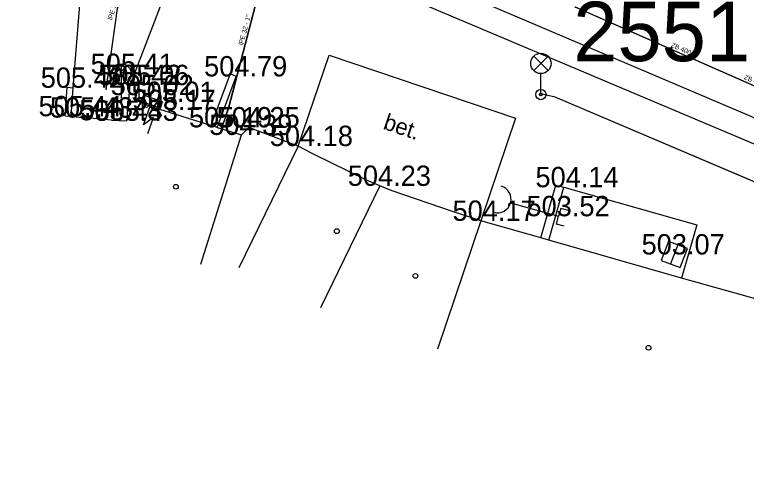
# Model space of a CAD drawing. Extents: x -669642 to -669119, y -1131006 to -1130466.
# Drawn here: x -669281.85 to -669254.85, y -1130543.27 to -1130526.68 of the extents above; entities that cross this region are included whole.
import ezdxf

# ---------------------------------------------------------------- set-up
doc = ezdxf.new("R2010")
doc.units = 0
for name, color, linetype in [('G_Bod_tecka', 7, 'Continuous'), ('G_Bod_vyska', 7, 'Continuous'), ('G_Budovy-znacky', 7, 'Continuous'), ('G_Budovy_Objekty', 7, 'Continuous'), ('G_Budovy_vstupy', 7, 'Continuous'), ('G_Objekty_technicke', 7, 'Continuous'), ('G_Plochy_zpevnene', 7, 'Continuous'), ('G_Ploty', 7, 'Continuous'), ('G_Ploty_vstupy', 7, 'Continuous'), ('G_Popisy_povrchu', 7, 'Continuous'), ('G_Site-kanalizace', 7, 'Continuous'), ('G_Site-Rozvadece', 7, 'Continuous'), ('G_Z_ELsilove_podz_kotovane', 7, 'Continuous'), ('G_Z_KANAL_podz_kotovane', 7, 'Continuous'), ('G_Z_PLYNY_podz_priblizne', 7, 'Continuous'), ('G_Z_VODA_podz_kotovane', 7, 'Continuous'), ('Vrstva 1', 7, 'Continuous'), ('Vrstva 10', 7, 'Continuous'), ('Vrstva 17', 7, 'Continuous'), ('Vrstva 26', 7, 'Continuous'), ('Vrstva 3', 7, 'Continuous'), ('Vrstva 4', 7, 'Continuous'), ('Vrstva 6', 7, 'Continuous')]:
    doc.layers.add(name, color=color, linetype=linetype)

msp = doc.modelspace()

# ---------------------------------------------------------------- linework, layer by layer
at = {"layer": 'G_Bod_tecka'}
for p, q in [((-669277.92, -1130528.87), (-669277.92, -1130528.87)), ((-669273.67, -1130528.96), (-669273.67, -1130528.96)), ((-669277.58, -1130529.28), (-669277.58, -1130529.28)), ((-669277.25, -1130529.28), (-669277.25, -1130529.28)), ((-669279.7, -1130529.38), (-669279.7, -1130529.38)), ((-669277.1, -1130529.65), (-669277.1, -1130529.65)), ((-669276.39, -1130529.9), (-669276.39, -1130529.9)), ((-669276.45, -1130530.2), (-669276.45, -1130530.2)), ((-669279.78, -1130530.43), (-669279.78, -1130530.43)), ((-669279.36, -1130530.48), (-669279.36, -1130530.48)), ((-669278.28, -1130530.58), (-669278.28, -1130530.58)), ((-669277.71, -1130530.6), (-669277.71, -1130530.6)), ((-669274.37, -1130530.84), (-669274.37, -1130530.84)), ((-669273.21, -1130530.84), (-669273.21, -1130530.84)), ((-669273.48, -1130531.12), (-669273.48, -1130531.12)), ((-669271.39, -1130531.53), (-669271.39, -1130531.53)), ((-669268.37, -1130533), (-669268.37, -1130533)), ((-669261.59, -1130533.05), (-669261.59, -1130533.05)), ((-669261.78, -1130534.12), (-669261.78, -1130534.12)), ((-669264.65, -1130534.29), (-669264.65, -1130534.29)), ((-669257.51, -1130535.53), (-669257.51, -1130535.53))]:
    msp.add_line(p, q, dxfattribs=at)
at = {"layer": 'G_Budovy-znacky'}
for centre in [(-669275.9, -1130533.03), (-669269.96, -1130534.67), (-669267.059, -1130536.321), (-669258.46, -1130538.971)]:
    msp.add_circle(centre, 0.0875, dxfattribs=at)
at = {"layer": 'G_Budovy_Objekty'}
for p, q in [((-669279.44, -1130526.16), (-669279.7, -1130529.38)), ((-669277.71, -1130530.6), (-669277.58, -1130529.28)), ((-669277.58, -1130529.28), (-669277.25, -1130529.28)), ((-669277.25, -1130529.9), (-669277.25, -1130529.28)), ((-669279.91, -1130529.36), (-669279.7, -1130529.38)), ((-669279.7, -1130529.38), (-669279.78, -1130530.43)), ((-669277.25, -1130529.9), (-669277.2, -1130529.92)), ((-669277.2, -1130529.92), (-669276.49, -1130530.18)), ((-669279.99, -1130530.41), (-669279.78, -1130530.43)), ((-669279.78, -1130530.43), (-669279.36, -1130530.48)), ((-669278.28, -1130530.58), (-669277.71, -1130530.6)), ((-669274.37, -1130530.84), (-669273.48, -1130531.12)), ((-669274.98, -1130535.89), (-669273.48, -1130531.12)), ((-669271.39, -1130531.53), (-669273.58, -1130536.02)), ((-669270.84, -1130531.82), (-669271.39, -1130531.53)), ((-669268.37, -1130533), (-669268.86, -1130532.79)), ((-669268.37, -1130533), (-669270.56, -1130537.5)), ((-669267.96, -1130533.17), (-669268.37, -1130533)), ((-669264.65, -1130534.29), (-669265.69, -1130533.94)), ((-669264.65, -1130534.29), (-669266.25, -1130539.03)), ((-669262.43, -1130534.92), (-669264.65, -1130534.29)), ((-669262.14, -1130535), (-669262.43, -1130534.92)), ((-669257.24, -1130536.4), (-669262.14, -1130535)), ((-669251.14, -1130538.13), (-669257.24, -1130536.4))]:
    msp.add_line(p, q, dxfattribs=at)
at = {"layer": 'G_Budovy_vstupy'}
for p, q in [((-669279.99, -1130530.41), (-669279.91, -1130529.36)), ((-669274.61, -1130530.77), (-669276.49, -1130530.18)), ((-669278.28, -1130530.58), (-669279.36, -1130530.48)), ((-669274.37, -1130530.84), (-669274.61, -1130530.77)), ((-669268.86, -1130532.79), (-669270.84, -1130531.82)), ((-669265.69, -1130533.94), (-669267.96, -1130533.17))]:
    msp.add_line(p, q, dxfattribs=at)
at = {"layer": 'G_Objekty_technicke'}
for p, q in [((-669262.695, -1130528.215), (-669262.165, -1130528.745)), ((-669262.695, -1130528.745), (-669262.165, -1130528.215)), ((-669262.43, -1130529.63), (-669262.43, -1130528.855))]:
    msp.add_line(p, q, dxfattribs=at)
for centre, radius in [((-669262.43, -1130528.48), 0.375), ((-669262.43, -1130529.63), 0.19), ((-669262.43, -1130529.63), 0.05)]:
    msp.add_circle(centre, radius, dxfattribs=at)
at = {"layer": 'G_Plochy_zpevnene'}
for p, q in [((-669277.58, -1130529.28), (-669274.71, -1130521.73)), ((-669271.39, -1130531.53), (-669270.24, -1130528.18)), ((-669270.24, -1130528.18), (-669263.37, -1130530.5)), ((-669273.9, -1130528.87), (-669274.61, -1130530.77)), ((-669263.37, -1130530.5), (-669264.65, -1130534.29))]:
    msp.add_line(p, q, dxfattribs=at)
for points in [[(-669269.66, -1130523.91), (-669265.19, -1130525.95), (-669247.43, -1130533.51), (-669232.42, -1130539.99), (-669231.15, -1130540.62), (-669229.92, -1130541.38), (-669229.11, -1130542.17), (-669228.56, -1130543.1), (-669228.37, -1130543.93), (-669228.57, -1130545.3), (-669229.37, -1130546.42), (-669230.08, -1130546.86), (-669230.82, -1130547.2), (-669231.97, -1130547.66), (-669233.11, -1130548.11)], [(-669274.37, -1130530.84), (-669273.67, -1130528.96), (-669273.9, -1130528.87)]]:
    msp.add_lwpolyline(points, dxfattribs=at)
at = {"layer": 'G_Ploty'}
for p, q in [((-669273.48, -1130531.12), (-669273.21, -1130530.84)), ((-669262.43, -1130534.92), (-669261.88, -1130532.97)), ((-669262.14, -1130535), (-669261.59, -1130533.05)), ((-669261.88, -1130532.97), (-669261.59, -1130533.05)), ((-669261.59, -1130533.05), (-669256.68, -1130534.44)), ((-669256.68, -1130534.44), (-669257.24, -1130536.4))]:
    msp.add_line(p, q, dxfattribs=at)
at = {"layer": 'G_Ploty_vstupy'}
msp.add_line((-669271.39, -1130531.53), (-669273.21, -1130530.84), dxfattribs=at)
at = {"layer": 'G_Site-kanalizace'}
for p, q in [((-669277.92, -1130528.495), (-669277.92, -1130529.745)), ((-669263.549, -1130533.626), (-669261.78, -1130534.12)), ((-669261.699, -1130533.831), (-669261.78, -1130534.12)), ((-669261.41, -1130533.912), (-669261.699, -1130533.831)), ((-669261.861, -1130534.409), (-669261.78, -1130534.12)), ((-669261.572, -1130534.49), (-669261.861, -1130534.409)), ((-669257.377, -1130535.179), (-669257.643, -1130535.881))]:
    msp.add_line(p, q, dxfattribs=at)
msp.add_lwpolyline([(-669257.727, -1130535.047), (-669257.992, -1130535.749), (-669257.291, -1130536.014), (-669257.026, -1130535.312)], close=True, dxfattribs=at)
msp.add_circle((-669277.92, -1130528.87), 0.375, dxfattribs=at)
msp.add_arc((-669264.031, -1130533.493), 0.5, 254.4123, 74.4123, dxfattribs=at)
at = {"layer": 'G_Site-Rozvadece'}
for p, q in [((-669277.09, -1130530.744), (-669276.8, -1130529.919)), ((-669276.8, -1130529.919), (-669276.985, -1130530.114)), ((-669276.777, -1130530.187), (-669276.8, -1130529.919)), ((-669276.73, -1130530.474), (-669277.09, -1130530.744)), ((-669276.938, -1130531.064), (-669276.73, -1130530.474))]:
    msp.add_line(p, q, dxfattribs=at)
msp.add_lwpolyline([(-669277.18, -1130529.87), (-669276.47, -1130530.13), (-669276.39, -1130529.9), (-669277.1, -1130529.65)], close=True, dxfattribs=at)
at = {"layer": 'G_Z_ELsilove_podz_kotovane'}
msp.add_lwpolyline([(-669234.92, -1130541.85), (-669235.16, -1130541.54), (-669242.13, -1130538.28), (-669254.16, -1130533.02), (-669261.9, -1130529.73), (-669262.44, -1130529.6)], dxfattribs=at)
at = {"layer": 'G_Z_KANAL_podz_kotovane'}
msp.add_lwpolyline([(-669288.53, -1130514.34), (-669285.26, -1130515.78), (-669244.56, -1130533.71), (-669244.2, -1130533.86)], dxfattribs=at)
at = {"layer": 'G_Z_PLYNY_podz_priblizne'}
msp.add_lwpolyline([(-669190.087, -1130545.864), (-669191.73, -1130546.09), (-669198.49, -1130546.9), (-669205.1, -1130546.71), (-669219.22, -1130545.27), (-669219.95, -1130545.1), (-669222.09, -1130544.56), (-669226.41, -1130543.53), (-669247.01, -1130534.65), (-669266.85, -1130526.27), (-669274.62, -1130522.94), (-669286.49, -1130517.85), (-669300.05, -1130512.24), (-669313.74, -1130507.98), (-669319.28, -1130506.26), (-669322.11, -1130505.37), (-669344.23, -1130498.5), (-669346.28, -1130497.85), (-669348.275, -1130497.207)], dxfattribs=at)
at = {"layer": 'G_Z_VODA_podz_kotovane'}
for points in [[(-669278.47, -1130529.45), (-669278.05, -1130526.45), (-669274.99, -1130516.33), (-669274.95, -1130516.19)], [(-669270.88, -1130518.34), (-669273.95, -1130530.1), (-669274.21, -1130530.88)]]:
    msp.add_lwpolyline(points, dxfattribs=at)
at = {"layer": 'Vrstva 1'}
msp.add_line((-669262.44, -1130529.6), (-669262.44, -1130529.6), dxfattribs=at)
at = {"layer": 'Vrstva 10'}
msp.add_lwpolyline([(-669288.53, -1130514.34), (-669285.263, -1130515.779), (-669244.555, -1130533.71), (-669244.195, -1130533.864)], dxfattribs=at)
at = {"layer": 'Vrstva 17'}
for p, q in [((-669261.9, -1130529.73), (-669262.44, -1130529.6)), ((-669254.16, -1130533.02), (-669261.9, -1130529.73))]:
    msp.add_line(p, q, dxfattribs=at)
at = {"layer": 'Vrstva 26'}
for points in [[(-669278.473, -1130529.447), (-669278.05, -1130526.45), (-669274.99, -1130516.33), (-669274.947, -1130516.186)], [(-669270.883, -1130518.342), (-669273.952, -1130530.098), (-669274.21, -1130530.877)]]:
    msp.add_lwpolyline(points, dxfattribs=at)
at = {"layer": 'Vrstva 6'}
msp.add_line((-669273.951, -1130530.098), (-669273.951, -1130530.098), dxfattribs=at)

# ---------------------------------------------------------------- texts
at = {"layer": 'G_Bod_vyska'}
for s, p in [('505.41', (-669279.044, -1130528.87)), ('504.79', (-669274.858, -1130528.96)), ('505.42', (-669280.886, -1130529.38)), ('505.42', (-669278.766, -1130529.28)), ('505.06', (-669278.471, -1130529.28)), ('505.02', (-669278.307, -1130529.65)), ('505.01', (-669277.536, -1130529.9)), ('505.17', (-669277.494, -1130530.2)), ('505.44', (-669280.966, -1130530.43)), ('505.43', (-669280.546, -1130530.48)), ('505.43', (-669279.466, -1130530.58)), ('505.43', (-669278.896, -1130530.6)), ('505.19', (-669275.416, -1130530.84)), ('504.25', (-669274.396, -1130530.84)), ('504.39', (-669274.668, -1130531.12)), ('504.18', (-669272.434, -1130531.53)), ('504.23', (-669269.556, -1130533)), ('504.14', (-669262.631, -1130533.05)), ('503.52', (-669262.963, -1130534.12)), ('504.17', (-669265.691, -1130534.29)), ('503.07', (-669258.715, -1130535.53))]:
    msp.add_text(s, height=0.75, dxfattribs=at).set_placement(p)
at = {"layer": 'G_Popisy_povrchu'}
msp.add_text('bet.', height=0.6, rotation=341.3351, dxfattribs=at).set_placement((-669268.285, -1130530.887))
at = {"layer": 'Vrstva 3'}
for rotation, p in [(336.2661, (-669257.646, -1130527.863)), (336.2475, (-669254.952, -1130529.05))]:
    msp.add_text('ZB 400', height=0.1755, rotation=rotation, dxfattribs=at).set_placement(p)
at = {"layer": 'Vrstva 4'}
for s, rotation, p in [('lPE 32  - 1"', 73.0628, (-669278.252, -1130526.894)), ('lPE 32 - 1"', 75.3701, (-669273.422, -1130527.824))]:
    msp.add_text(s, height=0.17551, rotation=rotation, dxfattribs=at).set_placement(p)
msp.add_text('2551', height=2.1939, dxfattribs=at).set_placement((-669261.237, -1130528.398))

doc.saveas('drawing.dxf')
